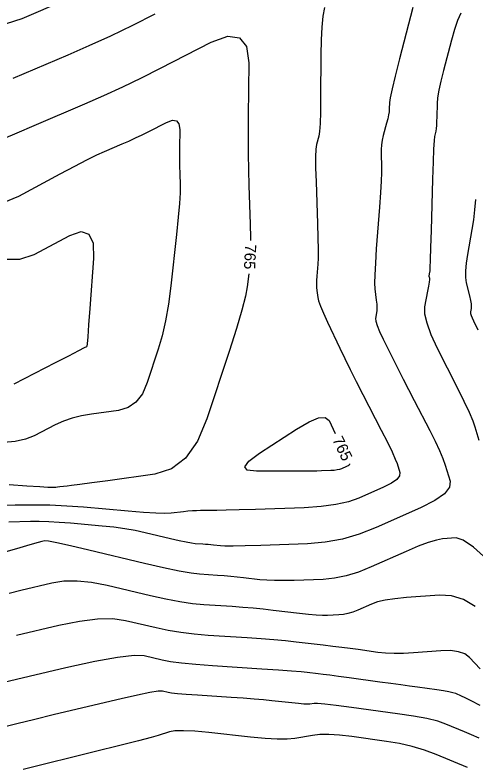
# Model space of a CAD drawing. Extents: x 2082232 to 2083549, y 592624 to 593832.
# Drawn here: x 2082989.17 to 2083017.94, y 593362.05 to 593408.79 of the extents above; entities that cross this region are included whole.
import ezdxf

# ---------------------------------------------------------------- set-up
doc = ezdxf.new("R2010")
doc.units = 0
doc.layers.add('DT_X_Contour_Major', color=7, linetype='Continuous')
doc.layers.add('DT_X_Contour_Minor', color=7, linetype='Continuous')

msp = doc.modelspace()

# ---------------------------------------------------------------- linework, layer by layer
at = {"layer": 'DT_X_Contour_Major'}
for points in [[(2082988.464, 593401.052), (2082989.305, 593401.422), (2082990.375, 593401.882), (2082993.535, 593403.229), (2082994.72, 593403.747), (2082995.905, 593404.291), (2082997.09, 593404.861), (2082998.276, 593405.457), (2083001.438, 593407.08), (2083002.474, 593407.457), (2083003.211, 593407.367), (2083003.649, 593406.812), (2083003.788, 593405.791), (2083003.76, 593402.448), (2083003.754, 593401.238), (2083003.758, 593400.113), (2083003.771, 593399.074), (2083003.795, 593398.121), (2083003.87, 593395.694), (2083003.888, 593394.842), (2083003.888, 593394.688)], [(2083003.786, 593392.593), (2083003.698, 593391.789), (2083003.59, 593391.2), (2083003.364, 593390.328), (2083003.02, 593389.173), (2083002.558, 593387.734), (2083001.169, 593383.519), (2083000.575, 593382.117), (2082999.835, 593381.072), (2082998.95, 593380.385), (2082997.918, 593380.055), (2082994.972, 593379.652), (2082993.984, 593379.518), (2082993.231, 593379.416), (2082992.713, 593379.348), (2082992.429, 593379.312), (2082991.985, 593379.26), (2082991.837, 593379.243), (2082991.728, 593379.232), (2082991.657, 593379.225), (2082991.624, 593379.224), (2082991.587, 593379.227), (2082991.571, 593379.228), (2082991.55, 593379.229), (2082991.524, 593379.229), (2082991.494, 593379.228), (2082991.408, 593379.226), (2082991.222, 593379.235), (2082990.725, 593379.267), (2082989.92, 593379.319), (2082988.805, 593379.393)], [(2083004.267, 593380.244), (2083003.697, 593380.314), (2083003.539, 593380.525), (2083003.793, 593380.879), (2083004.458, 593381.374), (2083006.78, 593382.885), (2083007.56, 593383.343), (2083008.158, 593383.583), (2083008.574, 593383.606), (2083008.809, 593383.412), (2083009.19, 593382.603), (2083009.193, 593382.597)], [(2083010.095, 593380.704), (2083010.093, 593380.677), (2083010.059, 593380.632), (2083009.993, 593380.586), (2083009.896, 593380.537), (2083009.595, 593380.403), (2083009.469, 593380.358), (2083009.315, 593380.323), (2083009.133, 593380.3), (2083008.925, 593380.287), (2083008.331, 593380.266), (2083008.04, 593380.259), (2083007.61, 593380.254), (2083007.041, 593380.25), (2083006.335, 593380.248), (2083004.267, 593380.244)], [(2083018.263, 593367.892), (2083017.593, 593368.589), (2083017.293, 593368.811), (2083016.894, 593368.956), (2083016.397, 593369.023), (2083015.801, 593369.013), (2083014.08, 593368.882), (2083013.457, 593368.846), (2083012.88, 593368.84), (2083012.347, 593368.861), (2083011.859, 593368.911), (2083010.618, 593369.083), (2083010.132, 593369.148), (2083009.606, 593369.216), (2083009.039, 593369.285), (2083008.431, 593369.358), (2083006.757, 593369.553), (2083006.094, 593369.624), (2083005.361, 593369.693), (2083004.557, 593369.757), (2083003.683, 593369.818), (2083001.258, 593369.977), (2083000.373, 593370.05), (2082999.535, 593370.151), (2082998.745, 593370.28), (2082998.003, 593370.438), (2082996.088, 593370.894), (2082995.288, 593371.003), (2082994.325, 593370.989), (2082993.198, 593370.851), (2082991.907, 593370.589), (2082989.266, 593369.966)]]:
    msp.add_lwpolyline(points, dxfattribs=at)
at = {"layer": 'DT_X_Contour_Minor'}
for points in [[(2082988.639, 593408.253), (2082989.618, 593408.577), (2082992.287, 593409.715)], [(2083008.514, 593409.265), (2083008.421, 593408.714), (2083008.353, 593408.034), (2083008.31, 593407.224), (2083008.293, 593406.284), (2083008.28, 593403.605), (2083008.269, 593402.702), (2083008.246, 593402.001), (2083008.212, 593401.503), (2083008.167, 593401.208), (2083008.029, 593400.691), (2083007.988, 593400.398), (2083007.968, 593399.91), (2083007.97, 593399.225), (2083007.993, 593398.344), (2083008.083, 593395.733), (2083008.11, 593394.84), (2083008.123, 593394.122), (2083008.122, 593393.577), (2083008.107, 593393.205), (2083008.05, 593392.446), (2083008.033, 593392.177), (2083008.027, 593391.939), (2083008.031, 593391.731), (2083008.046, 593391.554), (2083008.097, 593391.122), (2083008.151, 593390.904), (2083008.271, 593390.573), (2083008.459, 593390.13), (2083008.715, 593389.573), (2083009.486, 593387.94), (2083009.793, 593387.299), (2083010.135, 593386.602), (2083010.513, 593385.85), (2083010.925, 593385.041), (2083012.072, 593382.81), (2083012.457, 593382.053), (2083012.75, 593381.452), (2083012.951, 593381.009), (2083013.061, 593380.724), (2083013.233, 593380.172), (2083013.218, 593379.959), (2083013.042, 593379.734), (2083012.706, 593379.495), (2083012.209, 593379.244), (2083010.672, 593378.559), (2083010.025, 593378.329), (2083009.238, 593378.153), (2083008.31, 593378.032), (2083007.242, 593377.965), (2083004.206, 593377.859), (2083003.18, 593377.825), (2083002.375, 593377.8), (2083001.794, 593377.785), (2083001.436, 593377.779), (2083000.777, 593377.778), (2083000.525, 593377.774), (2083000.262, 593377.761), (2082999.988, 593377.74), (2082999.704, 593377.71), (2082998.932, 593377.621), (2082998.548, 593377.603), (2082997.973, 593377.617), (2082997.209, 593377.663), (2082996.256, 593377.74), (2082993.459, 593377.989), (2082992.406, 593378.067), (2082991.343, 593378.114), (2082990.272, 593378.129), (2082989.191, 593378.114), (2082986.298, 593378.033)], [(2083014.052, 593409.265), (2083013.217, 593406.045), (2083012.943, 593404.97), (2083012.745, 593404.157), (2083012.625, 593403.608), (2083012.582, 593403.322), (2083012.571, 593402.909), (2083012.558, 593402.737), (2083012.526, 593402.531), (2083012.476, 593402.291), (2083012.408, 593402.017), (2083012.201, 593401.239), (2083012.134, 593400.948), (2083012.089, 593400.659), (2083012.066, 593400.37), (2083012.065, 593400.082), (2083012.091, 593399.317), (2083012.091, 593398.943), (2083012.069, 593398.395), (2083012.026, 593397.672), (2083011.962, 593396.774), (2083011.763, 593394.149), (2083011.702, 593393.254), (2083011.668, 593392.54), (2083011.659, 593392.005), (2083011.678, 593391.651), (2083011.762, 593390.947), (2083011.787, 593390.699), (2083011.798, 593390.485), (2083011.795, 593390.304), (2083011.777, 593390.157), (2083011.713, 593389.809), (2083011.724, 593389.63), (2083011.806, 593389.353), (2083011.96, 593388.98), (2083012.185, 593388.51), (2083012.879, 593387.128), (2083013.152, 593386.585), (2083013.451, 593385.996), (2083013.776, 593385.359), (2083014.128, 593384.674), (2083015.099, 593382.785), (2083015.432, 593382.118), (2083015.704, 593381.536), (2083015.913, 593381.037), (2083016.06, 593380.622), (2083016.371, 593379.627), (2083016.342, 593379.242), (2083016.025, 593378.835), (2083015.418, 593378.405), (2083014.523, 593377.952), (2083011.748, 593376.714), (2083010.7, 593376.304), (2083009.638, 593375.999), (2083008.561, 593375.801), (2083007.469, 593375.71), (2083004.539, 593375.608), (2083003.557, 593375.577), (2083002.809, 593375.56), (2083002.296, 593375.557), (2083002.017, 593375.569), (2083001.585, 593375.62), (2083001.421, 593375.638), (2083001.254, 593375.654), (2083001.084, 593375.668), (2083000.91, 593375.68), (2083000.442, 593375.711), (2083000.214, 593375.739), (2082999.881, 593375.799), (2082999.442, 593375.892), (2082998.898, 593376.018), (2082997.308, 593376.397), (2082996.693, 593376.529), (2082996.042, 593376.643), (2082995.354, 593376.738), (2082994.629, 593376.813), (2082992.649, 593376.989), (2082991.935, 593377.045), (2082991.28, 593377.081), (2082990.682, 593377.097), (2082990.142, 593377.093), (2082988.779, 593377.054)], [(2082989.052, 593404.827), (2082992.506, 593406.299), (2082993.817, 593406.874), (2082995.16, 593407.493), (2082996.535, 593408.156), (2082997.941, 593408.864)], [(2083017.041, 593408.902), (2083016.838, 593408.446), (2083016.642, 593407.886), (2083016.453, 593407.221), (2083015.957, 593405.308), (2083015.793, 593404.641), (2083015.673, 593404.075), (2083015.598, 593403.61), (2083015.568, 593403.245), (2083015.545, 593402.408), (2083015.534, 593402.118), (2083015.519, 593401.874), (2083015.499, 593401.677), (2083015.475, 593401.526), (2083015.404, 593401.187), (2083015.377, 593400.925), (2083015.347, 593400.394), (2083015.316, 593399.593), (2083015.283, 593398.524), (2083015.192, 593395.312), (2083015.16, 593394.249), (2083015.135, 593393.472), (2083015.114, 593392.979), (2083015.1, 593392.771), (2083015.068, 593392.596), (2083015.059, 593392.534), (2083015.054, 593392.48), (2083015.055, 593392.434), (2083015.061, 593392.396), (2083015.082, 593392.305), (2083015.081, 593392.229), (2083015.061, 593392.071), (2083015.021, 593391.83), (2083014.963, 593391.506), (2083014.782, 593390.532), (2083014.781, 593390.097), (2083014.913, 593389.522), (2083015.178, 593388.806), (2083015.576, 593387.951), (2083016.814, 593385.483), (2083017.232, 593384.635), (2083017.558, 593383.941), (2083017.791, 593383.4), (2083017.931, 593383.013), (2083018.182, 593382.187)], [(2082988.462, 593397.055), (2082989.41, 593397.458), (2082992.002, 593398.85), (2082992.904, 593399.329), (2082993.667, 593399.722), (2082994.291, 593400.028), (2082994.776, 593400.248), (2082995.882, 593400.72), (2082996.297, 593400.902), (2082996.713, 593401.092), (2082997.128, 593401.292), (2082997.543, 593401.5), (2082998.65, 593402.069), (2082999.013, 593402.201), (2082999.271, 593402.17), (2082999.425, 593401.975), (2082999.473, 593401.618), (2082999.463, 593400.447), (2082999.461, 593400.023), (2082999.463, 593399.629), (2082999.467, 593399.265), (2082999.476, 593398.931), (2082999.502, 593398.082), (2082999.494, 593397.653), (2082999.451, 593397.004), (2082999.372, 593396.134), (2082999.259, 593395.045), (2082998.908, 593391.846), (2082998.761, 593390.698), (2082998.582, 593389.655), (2082998.371, 593388.715), (2082998.129, 593387.88), (2082997.441, 593385.792), (2082997.136, 593385.096), (2082996.735, 593384.574), (2082996.24, 593384.226), (2082995.65, 593384.052), (2082993.949, 593383.819), (2082993.329, 593383.711), (2082992.745, 593383.561), (2082992.196, 593383.37), (2082991.683, 593383.137), (2082990.361, 593382.46), (2082989.82, 593382.245), (2082989.188, 593382.108), (2082988.464, 593382.049)], [(2083017.959, 593397.245), (2083017.907, 593396.593), (2083017.833, 593395.968), (2083017.738, 593395.369), (2083017.455, 593393.807), (2083017.372, 593393.256), (2083017.333, 593392.775), (2083017.339, 593392.364), (2083017.389, 593392.023), (2083017.584, 593391.207), (2083017.646, 593390.93), (2083017.685, 593390.708), (2083017.703, 593390.543), (2083017.699, 593390.434), (2083017.659, 593390.218), (2083017.659, 593390.122), (2083017.688, 593389.994), (2083017.747, 593389.836), (2083017.835, 593389.646), (2083018.109, 593389.1)], [(2082988.457, 593393.509), (2082989.479, 593393.51), (2082990.374, 593393.808), (2082992.591, 593394.999), (2082993.307, 593395.243), (2082993.795, 593395.083), (2082994.053, 593394.518), (2082994.082, 593393.548), (2082993.853, 593390.424), (2082993.776, 593389.397), (2082993.719, 593388.661), (2082993.681, 593388.215), (2082993.661, 593388.059), (2082993.635, 593388.031), (2082993.505, 593387.96), (2082993.135, 593387.767), (2082992.525, 593387.452), (2082991.675, 593387.016), (2082989.089, 593385.691)], [(2083018.681, 593374.75), (2083017.83, 593375.5), (2083017.191, 593375.94), (2083016.763, 593376.071), (2083015.903, 593376.005), (2083015.518, 593375.938), (2083015.011, 593375.786), (2083014.38, 593375.549), (2083013.625, 593375.228), (2083011.448, 593374.257), (2083010.649, 593373.935), (2083009.882, 593373.698), (2083009.149, 593373.547), (2083008.449, 593373.481), (2083006.626, 593373.417), (2083005.979, 593373.402), (2083005.407, 593373.404), (2083004.908, 593373.424), (2083004.483, 593373.46), (2083003.45, 593373.581), (2083003.058, 593373.624), (2083002.658, 593373.663), (2083002.25, 593373.697), (2083001.834, 593373.726), (2083000.714, 593373.8), (2083000.183, 593373.862), (2082999.432, 593373.996), (2082998.459, 593374.2), (2082997.265, 593374.476), (2082993.787, 593375.304), (2082992.637, 593375.574), (2082991.795, 593375.762), (2082991.261, 593375.868), (2082991.036, 593375.892), (2082990.845, 593375.847), (2082990.622, 593375.786), (2082990.097, 593375.636), (2082989.27, 593375.397), (2082988.14, 593375.069)], [(2083017.951, 593371.778), (2083017.218, 593372.217), (2083016.469, 593372.457), (2083015.705, 593372.498), (2083013.644, 593372.34), (2083012.928, 593372.271), (2083012.325, 593372.181), (2083011.835, 593372.069), (2083011.459, 593371.937), (2083010.605, 593371.556), (2083010.291, 593371.43), (2083009.991, 593371.337), (2083009.703, 593371.278), (2083009.428, 593371.252), (2083008.713, 593371.227), (2083008.402, 593371.228), (2083008.004, 593371.249), (2083007.521, 593371.29), (2083006.95, 593371.351), (2083005.315, 593371.542), (2083004.695, 593371.61), (2083004.062, 593371.671), (2083003.417, 593371.725), (2083002.759, 593371.772), (2083000.986, 593371.888), (2083000.278, 593371.956), (2082999.484, 593372.074), (2082998.602, 593372.24), (2082997.634, 593372.457), (2082994.938, 593373.099), (2082993.963, 593373.288), (2082993.06, 593373.375), (2082992.229, 593373.359), (2082991.471, 593373.24), (2082989.546, 593372.787), (2082988.799, 593372.604)], [(2083018.261, 593365.581), (2083017.7, 593365.878), (2083017.309, 593366.078), (2083017.088, 593366.182), (2083016.729, 593366.331), (2083016.554, 593366.387), (2083016.298, 593366.445), (2083015.962, 593366.504), (2083015.546, 593366.565), (2083014.33, 593366.73), (2083013.841, 593366.796), (2083013.287, 593366.872), (2083012.667, 593366.957), (2083011.982, 593367.051), (2083010.068, 593367.315), (2083009.408, 593367.405), (2083008.863, 593367.479), (2083008.432, 593367.535), (2083008.117, 593367.573), (2083007.43, 593367.653), (2083007.061, 593367.689), (2083006.467, 593367.736), (2083005.649, 593367.795), (2083004.607, 593367.864), (2083001.53, 593368.065), (2083000.468, 593368.144), (2082999.587, 593368.229), (2082998.889, 593368.32), (2082998.372, 593368.418), (2082997.239, 593368.689), (2082996.614, 593368.717), (2082995.59, 593368.602), (2082994.166, 593368.342), (2082992.342, 593367.937), (2082986.948, 593366.666)], [(2083018.192, 593363.535), (2083017.719, 593363.756), (2083017.273, 593363.949), (2083016.118, 593364.426), (2083015.604, 593364.6), (2083014.929, 593364.767), (2083014.092, 593364.925), (2083013.094, 593365.075), (2083010.217, 593365.464), (2083009.261, 593365.59), (2083008.551, 593365.675), (2083008.087, 593365.719), (2083007.869, 593365.723), (2083007.614, 593365.678), (2083007.471, 593365.67), (2083007.235, 593365.679), (2083006.904, 593365.706), (2083006.479, 593365.749), (2083005.22, 593365.888), (2083004.708, 593365.94), (2083004.117, 593365.992), (2083003.445, 593366.044), (2083002.695, 593366.096), (2083000.587, 593366.233), (2082999.878, 593366.282), (2082999.335, 593366.326), (2082998.956, 593366.365), (2082998.741, 593366.399), (2082998.389, 593366.483), (2082998.129, 593366.477), (2082997.61, 593366.394), (2082996.835, 593366.234), (2082995.802, 593365.998), (2082992.703, 593365.268), (2082991.549, 593364.995), (2082990.41, 593364.722), (2082989.285, 593364.449), (2082988.176, 593364.178)], [(2083017.458, 593361.716), (2083015.507, 593362.521), (2083014.765, 593362.799), (2083014.001, 593363.029), (2083013.215, 593363.212), (2083012.408, 593363.346), (2083010.226, 593363.641), (2083009.458, 593363.729), (2083008.793, 593363.771), (2083008.23, 593363.768), (2083007.769, 593363.72), (2083006.677, 593363.53), (2083006.196, 593363.482), (2083005.573, 593363.478), (2083004.809, 593363.518), (2083003.902, 593363.604), (2083001.297, 593363.891), (2083000.409, 593363.975), (2082999.701, 593364.011), (2082999.173, 593363.999), (2082998.824, 593363.939), (2082998.132, 593363.715), (2082997.693, 593363.589), (2082996.893, 593363.38), (2082995.733, 593363.086), (2082994.213, 593362.709), (2082989.678, 593361.592)]]:
    msp.add_lwpolyline(points, dxfattribs=at)

# ---------------------------------------------------------------- texts
at = {"layer": 'DT_X_Contour_Major'}
for rotation, p in [(267.2026, (2083003.562, 593394.451)), (295.472, (2083008.995, 593382.222))]:
    msp.add_text('765', height=0.7, rotation=rotation, dxfattribs=at).set_placement(p)

doc.saveas('drawing.dxf')
